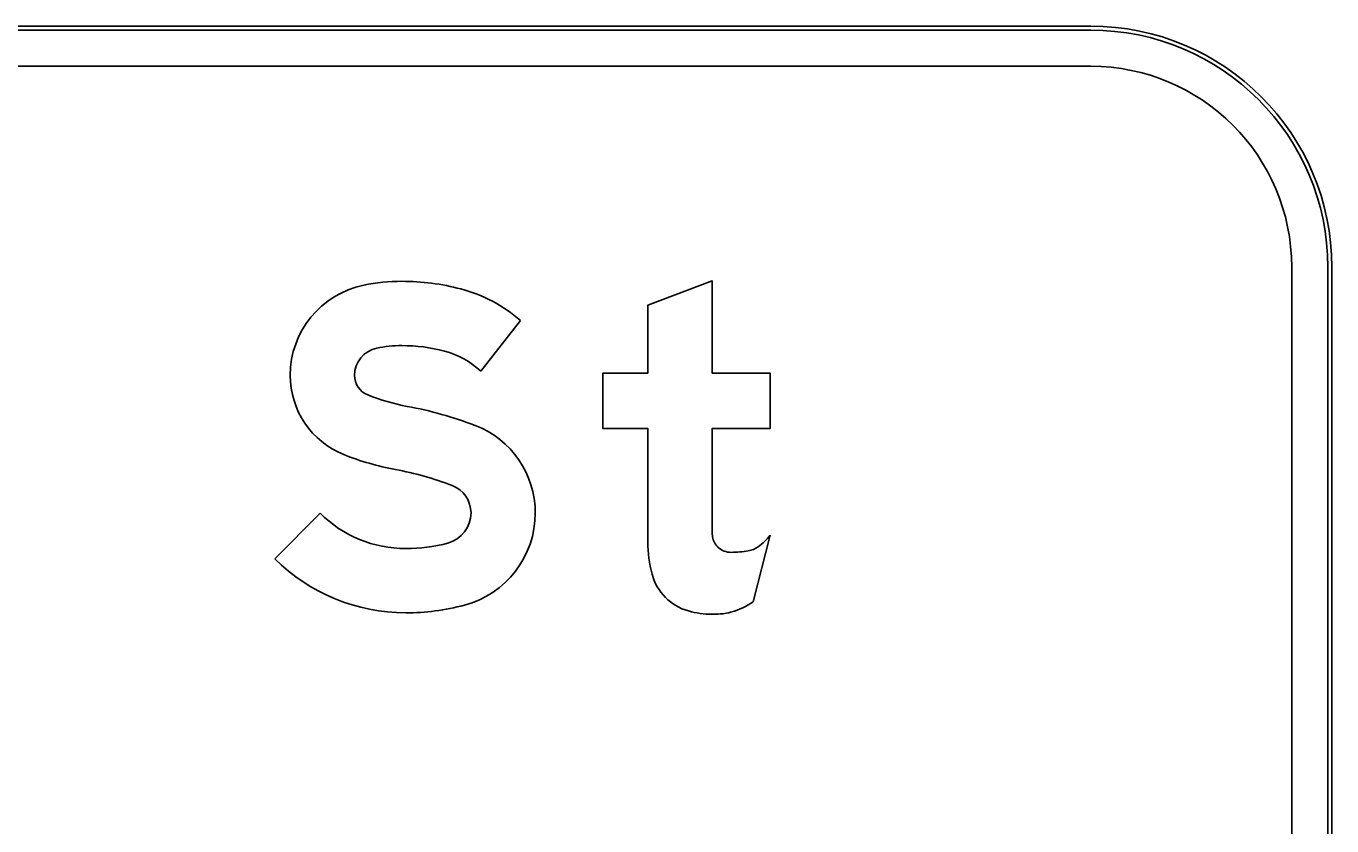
# Model space of a CAD drawing. Extents: x 1806251 to 1809821, y 414895 to 422886.
# Drawn here: x 1809677.755 to 1809678.405, y 415322.582 to 415322.981 of the extents above; entities that cross this region are included whole.
import ezdxf

# ---------------------------------------------------------------- set-up
doc = ezdxf.new("R2010")
doc.units = 0
for name, color, linetype in [('GSBWFILL', 7, 'Continuous'), ('GSCOLORFILL', 7, 'Continuous'), ('GSOUTLINE', 7, 'Continuous')]:
    doc.layers.add(name, color=color, linetype=linetype)

msp = doc.modelspace()

# ---------------------------------------------------------------- linework, layer by layer
at = {"layer": 'GSBWFILL'}
for p, q in [((1809678.28509, 415322.98057), (1809676.90509, 415322.98057)), ((1809676.90509, 415322.96057), (1809678.28509, 415322.96057)), ((1809678.38509, 415322.86057), (1809678.38509, 415321.90057)), ((1809678.40509, 415321.90057), (1809678.40509, 415322.86057)), ((1809678.11705, 415322.69398), (1809678.12547, 415322.7271))]:
    msp.add_line(p, q, dxfattribs=at)
for points in [[(1809678.09667, 415322.7334), (1809678.09667, 415322.7802), (1809678.12547, 415322.7802), (1809678.12547, 415322.8078), (1809678.09667, 415322.8078), (1809678.09667, 415322.8538), (1809678.06467, 415322.84166), (1809678.06467, 415322.8078), (1809678.04227, 415322.8078), (1809678.04227, 415322.7802), (1809678.06467, 415322.7802), (1809678.06467, 415322.72373)], [(1809677.98147, 415322.80877), (1809678.00126, 415322.83402)], [(1809677.90159, 415322.73802), (1809677.87907, 415322.71529)]]:
    msp.add_lwpolyline(points, dxfattribs=at)
for radius in [0.12, 0.1]:
    msp.add_arc((1809678.28509, 415322.86057), radius, 0, 90, dxfattribs=at)
for centre, major_axis, ratio, start_param, end_param in [((1809677.93251, 415322.80669), (0, 0.04583), 0.999997, 0.202758, 1.570796), ((1809677.94226, 415322.75927), (0, 0.09425), 0.999997, 0, 0.202758), ((1809677.94226, 415322.73794), (0, 0.11558), 0.999997, 6.026234, 6.283185), ((1809677.95299, 415322.77876), (0, 0.07338), 0.999997, 5.565152, 6.026234), ((1809677.93251, 415322.80669), (0, 0.01383), 0.999997, 0.202758, 1.570796), ((1809677.94226, 415322.75927), (0, 0.06225), 0.999997, 0, 0.202758), ((1809677.94226, 415322.73794), (0, 0.08358), 0.999997, 6.026234, 6.283185), ((1809677.95299, 415322.77876), (0, 0.04138), 0.999997, 5.523837, 6.026234), ((1809677.92914, 415322.80669), (0, 0.04246), 0.999997, 1.570796, 2.761249), ((1809677.92914, 415322.80669), (0, 0.01046), 0.999997, 1.570796, 2.761249), ((1809677.96401, 415322.89391), (0, 0.10439), 0.999997, 2.761249, 2.95744), ((1809677.90922, 415322.59979), (0, 0.19479), 0.999997, 5.918637, 6.099033), ((1809677.96205, 415322.73823), (0, 0.04661), 0.999997, 4.712389, 5.918637), ((1809677.96401, 415322.89391), (0, 0.13639), 0.999997, 2.761249, 2.95744), ((1809677.90922, 415322.59979), (0, 0.16279), 0.999997, 5.918637, 6.099033), ((1809677.96205, 415322.73823), (0, 0.01461), 0.999997, 4.712389, 5.918637), ((1809677.94421, 415322.78101), (0, 0.06053), 0.999997, 2.360607, 3.141593), ((1809677.96113, 415322.73823), (0, 0.01553), 0.999997, 3.401517, 4.712389), ((1809677.96113, 415322.73823), (0, 0.04753), 0.999997, 3.401517, 4.712389), ((1809678.29698, 415322.7334), (0, 0.20031), 0.999998, 1.570796, 1.606005), ((1809678.10586, 415322.72791), (0, 0.0092), 0.999998, 1.74085, 2.407828), ((1809678.10441, 415322.7428), (0, 0.02627), 0.999998, 3.756278, 4.071638), ((1809677.94421, 415322.80187), (0, 0.08139), 0.999997, 3.141593, 3.401517), ((1809678.12676, 415322.72373), (0, 0.06209), 0.999998, 1.570796, 1.830698), ((1809678.10615, 415322.72823), (0, 0.00963), 0.999998, 2.407828, 3.141593), ((1809678.10615, 415322.76913), (0, 0.05053), 0.999998, 3.141593, 3.310762), ((1809678.11264, 415322.73114), (0, 0.012), 0.999998, 3.310762, 3.756278), ((1809677.94421, 415322.78101), (0, 0.09253), 0.999997, 2.360607, 3.141593), ((1809678.09188, 415322.71446), (0, 0.026), 0.999998, 1.830698, 2.869526), ((1809677.94421, 415322.80187), (0, 0.11339), 0.999997, 3.141593, 3.401517), ((1809678.09564, 415322.72545), (0, 0.03807), 0.999998, 3.427755, 3.738844), ((1809678.09667, 415322.73161), (0, 0.04381), 0.999998, 2.869526, 3.141593), ((1809678.09667, 415322.7509), (0, 0.0631), 0.999998, 3.141593, 3.205734), ((1809678.09904, 415322.71388), (0, 0.026), 0.999998, 3.205734, 3.427755)]:
    msp.add_ellipse(centre, major_axis=major_axis, ratio=ratio, start_param=start_param, end_param=end_param, dxfattribs=at)
at = {"layer": 'GSCOLORFILL'}
for p, q in [((1809678.28509, 415322.98057), (1809676.90509, 415322.98057)), ((1809678.28509, 415322.98057), (1809676.90509, 415322.98057)), ((1809678.28509, 415322.98057), (1809676.90509, 415322.98057)), ((1809676.90509, 415322.97857), (1809678.28509, 415322.97857)), ((1809676.90509, 415322.96057), (1809678.28509, 415322.96057)), ((1809678.38509, 415322.86057), (1809678.38509, 415321.90057)), ((1809678.40309, 415322.86057), (1809678.40309, 415321.90057)), ((1809678.40509, 415321.90057), (1809678.40509, 415322.86057)), ((1809678.40509, 415321.90057), (1809678.40509, 415322.86057)), ((1809678.40509, 415321.90057), (1809678.40509, 415322.86057)), ((1809678.11705, 415322.69398), (1809678.12547, 415322.7271))]:
    msp.add_line(p, q, dxfattribs=at)
for points in [[(1809678.09667, 415322.7334), (1809678.09667, 415322.7802), (1809678.12547, 415322.7802), (1809678.12547, 415322.8078), (1809678.09667, 415322.8078), (1809678.09667, 415322.8538), (1809678.06467, 415322.84166), (1809678.06467, 415322.8078), (1809678.04227, 415322.8078), (1809678.04227, 415322.7802), (1809678.06467, 415322.7802), (1809678.06467, 415322.72373)], [(1809677.98147, 415322.80877), (1809678.00126, 415322.83402)], [(1809677.90159, 415322.73802), (1809677.87907, 415322.71529)]]:
    msp.add_lwpolyline(points, dxfattribs=at)
for radius in [0.12, 0.12, 0.12, 0.118, 0.1]:
    msp.add_arc((1809678.28509, 415322.86057), radius, 0, 90, dxfattribs=at)
for centre, major_axis, ratio, start_param, end_param in [((1809677.93251, 415322.80669), (0, 0.04583), 0.999997, 0.202758, 1.570796), ((1809677.94226, 415322.75927), (0, 0.09425), 0.999997, 0, 0.202758), ((1809677.94226, 415322.73794), (0, 0.11558), 0.999997, 6.026234, 6.283185), ((1809677.95299, 415322.77876), (0, 0.07338), 0.999997, 5.565152, 6.026234), ((1809677.93251, 415322.80669), (0, 0.01383), 0.999997, 0.202758, 1.570796), ((1809677.94226, 415322.75927), (0, 0.06225), 0.999997, 0, 0.202758), ((1809677.94226, 415322.73794), (0, 0.08358), 0.999997, 6.026234, 6.283185), ((1809677.95299, 415322.77876), (0, 0.04138), 0.999997, 5.523837, 6.026234), ((1809677.92914, 415322.80669), (0, 0.04246), 0.999997, 1.570796, 2.761249), ((1809677.92914, 415322.80669), (0, 0.01046), 0.999997, 1.570796, 2.761249), ((1809677.96401, 415322.89391), (0, 0.10439), 0.999997, 2.761249, 2.95744), ((1809677.90922, 415322.59979), (0, 0.19479), 0.999997, 5.918637, 6.099033), ((1809677.96205, 415322.73823), (0, 0.04661), 0.999997, 4.712389, 5.918637), ((1809677.96401, 415322.89391), (0, 0.13639), 0.999997, 2.761249, 2.95744), ((1809677.90922, 415322.59979), (0, 0.16279), 0.999997, 5.918637, 6.099033), ((1809677.96205, 415322.73823), (0, 0.01461), 0.999997, 4.712389, 5.918637), ((1809677.94421, 415322.78101), (0, 0.06053), 0.999997, 2.360607, 3.141593), ((1809677.96113, 415322.73823), (0, 0.01553), 0.999997, 3.401517, 4.712389), ((1809677.96113, 415322.73823), (0, 0.04753), 0.999997, 3.401517, 4.712389), ((1809678.29698, 415322.7334), (0, 0.20031), 0.999998, 1.570796, 1.606005), ((1809678.10586, 415322.72791), (0, 0.0092), 0.999998, 1.74085, 2.407828), ((1809678.10441, 415322.7428), (0, 0.02627), 0.999998, 3.756278, 4.071638), ((1809677.94421, 415322.80187), (0, 0.08139), 0.999997, 3.141593, 3.401517), ((1809678.12676, 415322.72373), (0, 0.06209), 0.999998, 1.570796, 1.830698), ((1809678.10615, 415322.72823), (0, 0.00963), 0.999998, 2.407828, 3.141593), ((1809678.10615, 415322.76913), (0, 0.05053), 0.999998, 3.141593, 3.310762), ((1809678.11264, 415322.73114), (0, 0.012), 0.999998, 3.310762, 3.756278), ((1809677.94421, 415322.78101), (0, 0.09253), 0.999997, 2.360607, 3.141593), ((1809678.09188, 415322.71446), (0, 0.026), 0.999998, 1.830698, 2.869526), ((1809677.94421, 415322.80187), (0, 0.11339), 0.999997, 3.141593, 3.401517), ((1809678.09564, 415322.72545), (0, 0.03807), 0.999998, 3.427755, 3.738844), ((1809678.09667, 415322.73161), (0, 0.04381), 0.999998, 2.869526, 3.141593), ((1809678.09667, 415322.7509), (0, 0.0631), 0.999998, 3.141593, 3.205734), ((1809678.09904, 415322.71388), (0, 0.026), 0.999998, 3.205734, 3.427755)]:
    msp.add_ellipse(centre, major_axis=major_axis, ratio=ratio, start_param=start_param, end_param=end_param, dxfattribs=at)
at = {"layer": 'GSOUTLINE'}
for p, q in [((1809678.28509, 415322.98057), (1809676.90509, 415322.98057)), ((1809678.28509, 415322.96057), (1809676.90509, 415322.96057)), ((1809678.38509, 415321.90057), (1809678.38509, 415322.86057)), ((1809678.40509, 415321.90057), (1809678.40509, 415322.86057)), ((1809678.11705, 415322.69398), (1809678.12547, 415322.7271))]:
    msp.add_line(p, q, dxfattribs=at)
for points in [[(1809678.09667, 415322.7334), (1809678.09667, 415322.7802), (1809678.12547, 415322.7802), (1809678.12547, 415322.8078), (1809678.09667, 415322.8078), (1809678.09667, 415322.8538), (1809678.06467, 415322.84166), (1809678.06467, 415322.8078), (1809678.04227, 415322.8078), (1809678.04227, 415322.7802), (1809678.06467, 415322.7802), (1809678.06467, 415322.72373)], [(1809677.98147, 415322.80877), (1809678.00126, 415322.83402)], [(1809677.90159, 415322.73802), (1809677.87907, 415322.71529)]]:
    msp.add_lwpolyline(points, dxfattribs=at)
for radius in [0.12, 0.1]:
    msp.add_arc((1809678.28509, 415322.86057), radius, 0, 90, dxfattribs=at)
for centre, major_axis, ratio, start_param, end_param in [((1809677.93251, 415322.80669), (0, 0.04583), 0.999997, 0.202758, 1.570796), ((1809677.94226, 415322.75927), (0, 0.09425), 0.999997, 0, 0.202758), ((1809677.94226, 415322.73794), (0, 0.11558), 0.999997, 6.026234, 6.283185), ((1809677.95299, 415322.77876), (0, 0.07338), 0.999997, 5.565152, 6.026234), ((1809677.93251, 415322.80669), (0, 0.01383), 0.999997, 0.202758, 1.570796), ((1809677.94226, 415322.75927), (0, 0.06225), 0.999997, 0, 0.202758), ((1809677.94226, 415322.73794), (0, 0.08358), 0.999997, 6.026234, 6.283185), ((1809677.95299, 415322.77876), (0, 0.04138), 0.999997, 5.523837, 6.026234), ((1809677.92914, 415322.80669), (0, 0.04246), 0.999997, 1.570796, 2.761249), ((1809677.92914, 415322.80669), (0, 0.01046), 0.999997, 1.570796, 2.761249), ((1809677.96401, 415322.89391), (0, 0.10439), 0.999997, 2.761249, 2.95744), ((1809677.90922, 415322.59979), (0, 0.19479), 0.999997, 5.918637, 6.099033), ((1809677.96205, 415322.73823), (0, 0.04661), 0.999997, 4.712389, 5.918637), ((1809677.96401, 415322.89391), (0, 0.13639), 0.999997, 2.761249, 2.95744), ((1809677.90922, 415322.59979), (0, 0.16279), 0.999997, 5.918637, 6.099033), ((1809677.96205, 415322.73823), (0, 0.01461), 0.999997, 4.712389, 5.918637), ((1809677.94421, 415322.78101), (0, 0.06053), 0.999997, 2.360607, 3.141593), ((1809677.96113, 415322.73823), (0, 0.01553), 0.999997, 3.401517, 4.712389), ((1809677.96113, 415322.73823), (0, 0.04753), 0.999997, 3.401517, 4.712389), ((1809678.29698, 415322.7334), (0, 0.20031), 0.999998, 1.570796, 1.606005), ((1809678.10586, 415322.72791), (0, 0.0092), 0.999998, 1.74085, 2.407828), ((1809678.10441, 415322.7428), (0, 0.02627), 0.999998, 3.756278, 4.071638), ((1809677.94421, 415322.80187), (0, 0.08139), 0.999997, 3.141593, 3.401517), ((1809678.12676, 415322.72373), (0, 0.06209), 0.999998, 1.570796, 1.830698), ((1809678.10615, 415322.72823), (0, 0.00963), 0.999998, 2.407828, 3.141593), ((1809678.10615, 415322.76913), (0, 0.05053), 0.999998, 3.141593, 3.310762), ((1809678.11264, 415322.73114), (0, 0.012), 0.999998, 3.310762, 3.756278), ((1809677.94421, 415322.78101), (0, 0.09253), 0.999997, 2.360607, 3.141593), ((1809678.09188, 415322.71446), (0, 0.026), 0.999998, 1.830698, 2.869526), ((1809677.94421, 415322.80187), (0, 0.11339), 0.999997, 3.141593, 3.401517), ((1809678.09564, 415322.72545), (0, 0.03807), 0.999998, 3.427755, 3.738844), ((1809678.09667, 415322.73161), (0, 0.04381), 0.999998, 2.869526, 3.141593), ((1809678.09667, 415322.7509), (0, 0.0631), 0.999998, 3.141593, 3.205734), ((1809678.09904, 415322.71388), (0, 0.026), 0.999998, 3.205734, 3.427755)]:
    msp.add_ellipse(centre, major_axis=major_axis, ratio=ratio, start_param=start_param, end_param=end_param, dxfattribs=at)

doc.saveas('drawing.dxf')
